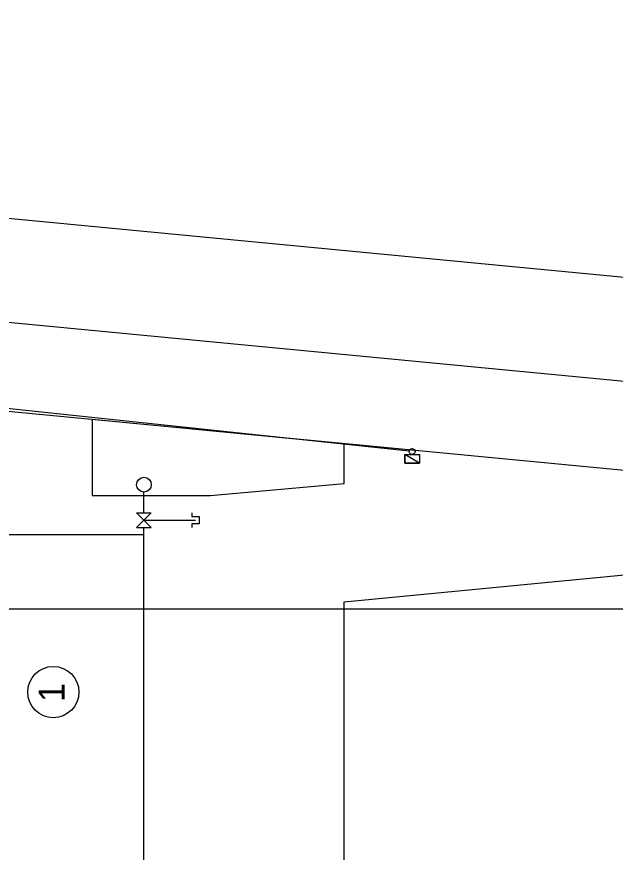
# Model space of a CAD drawing. Extents: x -264205 to -263659, y -1242401 to -1242060.
# Drawn here: x -263792.45 to -263772.19, y -1242093.38 to -1242065.11 of the extents above; entities that cross this region are included whole.
import ezdxf

# ---------------------------------------------------------------- set-up
doc = ezdxf.new("R2010")
doc.units = 0
for name, color, linetype in [('OBRUBNIKY_KOMUNIKACIE_PROJEKT', 7, 'Continuous'), ('OSI_STAVBY_KFA', 7, 'Continuous'), ('RAM_NA_TLAC_12xA4_1-250', 7, 'Continuous'), ('SITUACIA_DSP_2D', 7, 'Continuous')]:
    doc.layers.add(name, color=color, linetype=linetype)

msp = doc.modelspace()

# ---------------------------------------------------------------- linework, layer by layer
at = {"layer": 'OBRUBNIKY_KOMUNIKACIE_PROJEKT'}
for p, q in [((-263765.318, -1242074.565), (-263863.949, -1242065.106)), ((-263765.364, -1242078.076), (-263864.283, -1242068.59)), ((-263765.366, -1242081.09), (-263864.57, -1242071.577)), ((-263781.371, -1242079.555), (-263789.893, -1242078.738)), ((-263789.893, -1242078.738), (-263789.893, -1242081.311)), ((-263781.371, -1242080.901), (-263781.371, -1242079.555)), ((-263785.893, -1242081.311), (-263781.371, -1242080.901)), ((-263789.893, -1242081.311), (-263785.893, -1242081.311)), ((-263781.371, -1242084.903), (-263766.58, -1242083.485)), ((-263781.364, -1242208.936), (-263781.371, -1242084.903))]:
    msp.add_line(p, q, dxfattribs=at)
at = {"layer": 'OSI_STAVBY_KFA'}
msp.add_circle((-263791.21, -1242087.958), 0.867, dxfattribs=at)
at = {"layer": 'RAM_NA_TLAC_12xA4_1-250'}
msp.add_lwpolyline([(-263980.29, -1242085.136), (-263770.29, -1242085.136), (-263770.29, -1242307.886), (-263980.29, -1242307.886)], close=True, dxfattribs=at)
at = {"layer": 'SITUACIA_DSP_2D'}
for p, q in [((-263765.318, -1242074.565), (-263863.949, -1242065.106)), ((-263765.364, -1242078.076), (-263864.283, -1242068.59)), ((-263765.366, -1242081.09), (-263864.57, -1242071.577)), ((-263779.165, -1242079.809), (-263809.416, -1242076.605)), ((-263781.371, -1242079.555), (-263789.893, -1242078.738)), ((-263789.893, -1242078.738), (-263789.893, -1242081.311)), ((-263781.371, -1242080.901), (-263781.371, -1242079.555)), ((-263779.316, -1242080.21), (-263779.316, -1242079.92)), ((-263779.316, -1242079.92), (-263778.816, -1242079.92)), ((-263778.816, -1242080.21), (-263779.316, -1242079.92)), ((-263778.816, -1242080.21), (-263779.316, -1242079.92)), ((-263779.316, -1242079.92), (-263779.316, -1242080.21)), ((-263778.816, -1242079.92), (-263778.816, -1242080.21)), ((-263778.816, -1242080.21), (-263779.316, -1242080.21)), ((-263779.316, -1242080.21), (-263778.816, -1242080.21)), ((-263785.893, -1242081.311), (-263781.371, -1242080.901)), ((-263788.143, -1242081.89), (-263788.143, -1242081.19)), ((-263789.893, -1242081.311), (-263785.893, -1242081.311)), ((-263787.893, -1242082.39), (-263788.393, -1242081.89)), ((-263788.393, -1242081.89), (-263787.893, -1242081.89)), ((-263787.893, -1242081.89), (-263788.393, -1242082.39)), ((-263788.143, -1242082.14), (-263786.393, -1242082.14)), ((-263786.518, -1242081.89), (-263786.518, -1242082.015)), ((-263786.518, -1242082.015), (-263786.268, -1242082.015)), ((-263786.268, -1242082.015), (-263786.268, -1242082.265)), ((-263788.393, -1242082.39), (-263787.893, -1242082.39)), ((-263788.143, -1242082.64), (-263788.143, -1242082.39)), ((-263788.143, -1242082.64), (-263788.143, -1242082.39)), ((-263786.268, -1242082.265), (-263786.518, -1242082.265)), ((-263786.518, -1242082.265), (-263786.518, -1242082.39)), ((-263788.143, -1242082.64), (-263924.143, -1242082.64)), ((-263788.143, -1242233.636), (-263788.143, -1242082.64)), ((-263781.371, -1242084.903), (-263766.58, -1242083.485)), ((-263781.364, -1242208.936), (-263781.371, -1242084.903))]:
    msp.add_line(p, q, dxfattribs=at)
for centre, radius in [((-263779.066, -1242079.82), 0.1), ((-263788.143, -1242080.94), 0.25)]:
    msp.add_circle(centre, radius, dxfattribs=at)

# ---------------------------------------------------------------- texts
at = {"layer": 'OSI_STAVBY_KFA'}
msp.add_text('1', height=0.875, rotation=90, dxfattribs=at).set_placement((-263790.829, -1242088.298))

doc.saveas('drawing.dxf')
